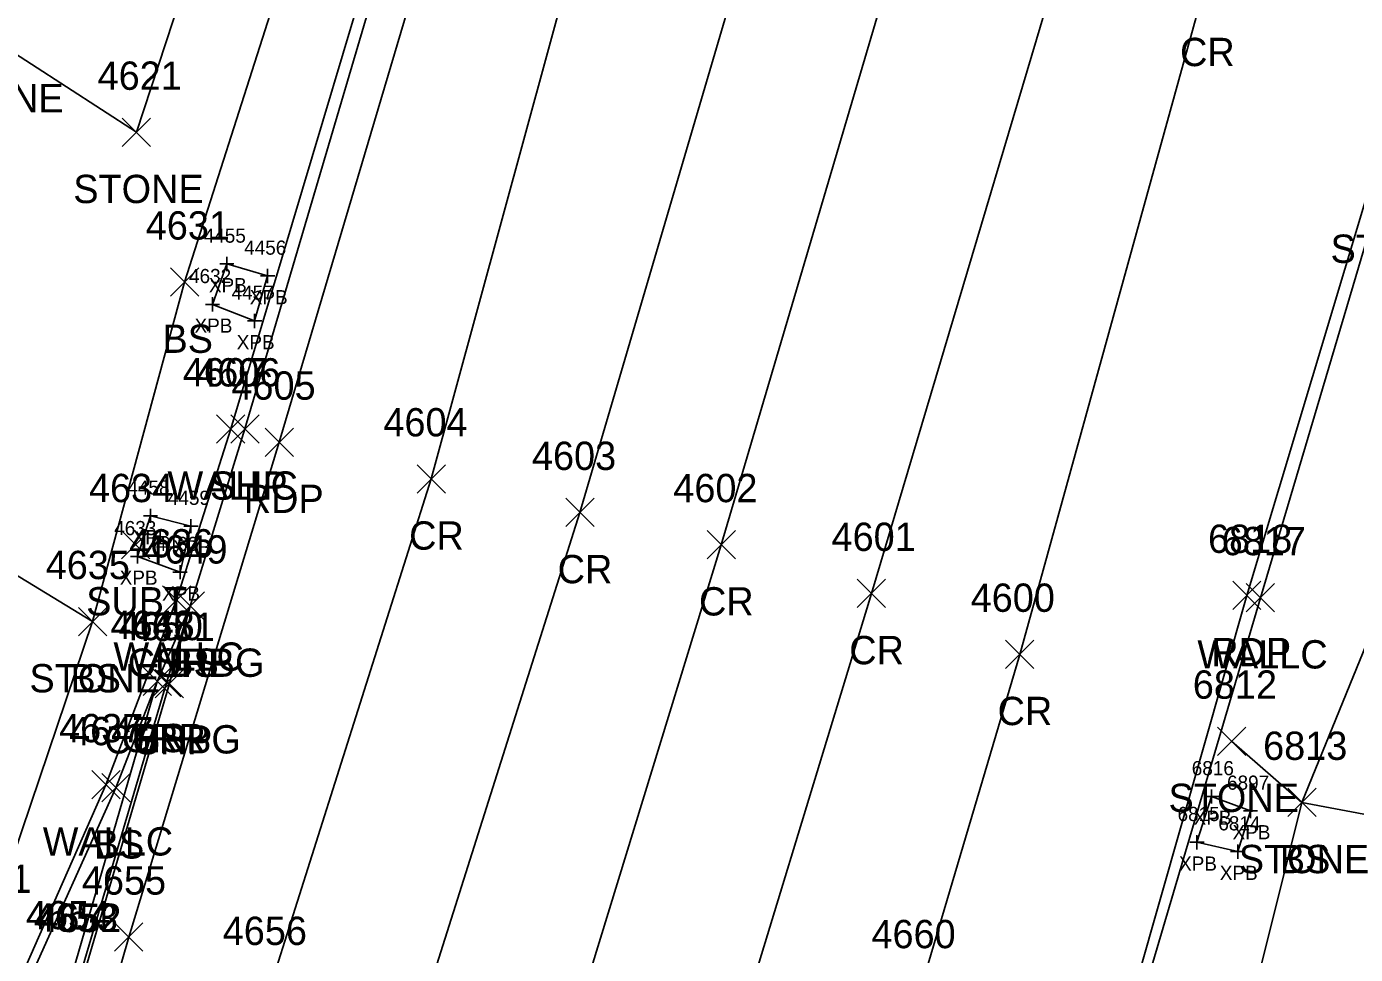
# Model space of a CAD drawing. Extents: x 1462089 to 1464015, y 730534 to 736144.
# Drawn here: x 1462659 to 1462752.9, y 731718.1 to 731783.6 of the extents above; entities that cross this region are included whole.
import ezdxf

# ---------------------------------------------------------------- set-up
doc = ezdxf.new("R2010")
doc.units = 0
for name, color, linetype in [('B_A', 7, 'Continuous'), ('B_I', 7, 'Continuous'), ('B_TIC', 7, 'Continuous'), ('BSUBM', 7, 'Continuous'), ('L_A', 7, 'Continuous'), ('L_I', 7, 'Continuous'), ('L_TIC', 7, 'Continuous'), ('LASF', 7, 'Continuous'), ('LELB', 7, 'Continuous'), ('LW', 7, 'Continuous'), ('P_A', 7, 'Continuous'), ('P_I', 7, 'Continuous'), ('P_TIC', 7, 'Continuous'), ('PET', 7, 'Continuous'), ('PRC', 7, 'Continuous'), ('PSP', 7, 'Continuous'), ('R_A', 7, 'Continuous'), ('R_I', 7, 'Continuous'), ('R_TIC', 7, 'Continuous'), ('RC', 7, 'Continuous'), ('RGR', 7, 'Continuous'), ('U_A', 7, 'Continuous'), ('U_I', 7, 'Continuous'), ('U_TIC', 7, 'Continuous')]:
    doc.layers.add(name, color=color, linetype=linetype)

msp = doc.modelspace()

# ---------------------------------------------------------------- linework, layer by layer
at = {"layer": 'B_TIC'}
for p, q in [((1462673.158, 731766.885), (1462673.233, 731766.885)), ((1462673.158, 731766.885), (1462673.233, 731766.885)), ((1462676.045, 731766.037), (1462676.12, 731766.037)), ((1462672.143, 731764.03), (1462672.219, 731764.03)), ((1462672.143, 731764.03), (1462672.219, 731764.03)), ((1462675.125, 731762.859), (1462675.201, 731762.859)), ((1462667.766, 731749.09), (1462667.841, 731749.09)), ((1462667.766, 731749.09), (1462667.841, 731749.09)), ((1462670.627, 731748.369), (1462670.703, 731748.369)), ((1462666.854, 731746.231), (1462666.929, 731746.231)), ((1462666.854, 731746.231), (1462666.929, 731746.231)), ((1462669.853, 731745.114), (1462669.929, 731745.114)), ((1462742.753, 731729.278), (1462742.828, 731729.278)), ((1462745.502, 731728.254), (1462745.577, 731728.254)), ((1462745.502, 731728.254), (1462745.577, 731728.254)), ((1462741.72, 731726.04), (1462741.796, 731726.04)), ((1462744.601, 731725.383), (1462744.676, 731725.383)), ((1462744.601, 731725.383), (1462744.676, 731725.383))]:
    msp.add_line(p, q, dxfattribs=at)
for points in [[(1462673.154, 731766.385), (1462673.154, 731767.385)], [(1462673.154, 731766.385), (1462673.154, 731767.385)], [(1462672.654, 731766.885), (1462673.654, 731766.885)], [(1462672.654, 731766.885), (1462673.654, 731766.885)], [(1462675.541, 731766.037), (1462676.541, 731766.037)], [(1462676.041, 731765.537), (1462676.041, 731766.537)], [(1462672.14, 731763.53), (1462672.14, 731764.53)], [(1462672.14, 731763.53), (1462672.14, 731764.53)], [(1462671.64, 731764.03), (1462672.64, 731764.03)], [(1462671.64, 731764.03), (1462672.64, 731764.03)], [(1462675.122, 731762.359), (1462675.122, 731763.359)], [(1462674.622, 731762.859), (1462675.622, 731762.859)], [(1462667.762, 731748.59), (1462667.762, 731749.59)], [(1462667.762, 731748.59), (1462667.762, 731749.59)], [(1462667.262, 731749.09), (1462668.262, 731749.09)], [(1462667.262, 731749.09), (1462668.262, 731749.09)], [(1462670.124, 731748.369), (1462671.124, 731748.369)], [(1462670.624, 731747.869), (1462670.624, 731748.869)], [(1462666.85, 731745.731), (1462666.85, 731746.731)], [(1462666.85, 731745.731), (1462666.85, 731746.731)], [(1462666.35, 731746.231), (1462667.35, 731746.231)], [(1462666.35, 731746.231), (1462667.35, 731746.231)], [(1462669.85, 731744.614), (1462669.85, 731745.614)], [(1462669.35, 731745.114), (1462670.35, 731745.114)], [(1462742.749, 731728.778), (1462742.749, 731729.778)], [(1462742.249, 731729.278), (1462743.249, 731729.278)], [(1462745.498, 731727.754), (1462745.498, 731728.754)], [(1462745.498, 731727.754), (1462745.498, 731728.754)], [(1462744.998, 731728.254), (1462745.998, 731728.254)], [(1462744.998, 731728.254), (1462745.998, 731728.254)], [(1462741.217, 731726.04), (1462742.217, 731726.04)], [(1462741.717, 731725.54), (1462741.717, 731726.54)], [(1462744.597, 731724.883), (1462744.597, 731725.883)], [(1462744.597, 731724.883), (1462744.597, 731725.883)], [(1462744.097, 731725.383), (1462745.097, 731725.383)], [(1462744.097, 731725.383), (1462745.097, 731725.383)]]:
    msp.add_lwpolyline(points, dxfattribs=at)
at = {"layer": 'BSUBM'}
for points in [[(1462673.154, 731766.885), (1462676.041, 731766.037), (1462675.122, 731762.859), (1462672.14, 731764.03)], [(1462673.154, 731766.885), (1462672.14, 731764.03)], [(1462667.762, 731749.09), (1462670.624, 731748.369), (1462669.85, 731745.114), (1462666.85, 731746.231)], [(1462667.762, 731749.09), (1462666.85, 731746.231)], [(1462744.597, 731725.383), (1462741.717, 731726.04), (1462742.749, 731729.278), (1462745.498, 731728.254)], [(1462744.597, 731725.383), (1462745.498, 731728.254)]]:
    msp.add_lwpolyline(points, dxfattribs=at)
at = {"layer": 'L_TIC'}
for points in [[(1462665.762, 731775.18), (1462667.762, 731777.18)], [(1462667.762, 731775.18), (1462665.762, 731777.18)], [(1462665.762, 731775.18), (1462667.762, 731777.18)], [(1462667.762, 731775.18), (1462665.762, 731777.18)], [(1462669.168, 731764.604), (1462671.168, 731766.604)], [(1462671.168, 731764.604), (1462669.168, 731766.604)], [(1462672.429, 731754.235), (1462674.429, 731756.235)], [(1462674.429, 731754.235), (1462672.429, 731756.235)], [(1462668.61, 731742.155), (1462670.61, 731744.155)], [(1462670.61, 731742.155), (1462668.61, 731744.155)], [(1462669.575, 731741.725), (1462671.575, 731743.725)], [(1462671.575, 731741.725), (1462669.575, 731743.725)], [(1462745.208, 731742.315), (1462747.208, 731744.315)], [(1462747.208, 731742.315), (1462745.208, 731744.315)], [(1462662.665, 731740.627), (1462664.665, 731742.627)], [(1462664.665, 731740.627), (1462662.665, 731742.627)], [(1462662.665, 731740.627), (1462664.665, 731742.627)], [(1462664.665, 731740.627), (1462662.665, 731742.627)], [(1462667.244, 731736.404), (1462669.244, 731738.404)], [(1462669.244, 731736.404), (1462667.244, 731738.404)], [(1462743.165, 731732.181), (1462745.165, 731734.181)], [(1462745.165, 731732.181), (1462743.165, 731734.181)], [(1462663.611, 731729.107), (1462665.611, 731731.107)], [(1462665.611, 731729.107), (1462663.611, 731731.107)], [(1462664.315, 731728.895), (1462666.315, 731730.895)], [(1462666.315, 731728.895), (1462664.315, 731730.895)], [(1462748.135, 731727.86), (1462750.135, 731729.86)], [(1462750.135, 731727.86), (1462748.135, 731729.86)], [(1462748.135, 731727.86), (1462750.135, 731729.86)], [(1462750.135, 731727.86), (1462748.135, 731729.86)]]:
    msp.add_lwpolyline(points, dxfattribs=at)
at = {"layer": 'LASF'}
for points in [[(1462657.343, 731831.803), (1462676.078, 731825.028), (1462682.449, 731816.345), (1462675.593, 731803.022), (1462666.762, 731776.18)], [(1462644.127, 731788.726), (1462656.865, 731782.592), (1462666.762, 731776.18)], [(1462634.558, 731755.755), (1462649.125, 731748.938), (1462654.346, 731747.3), (1462663.665, 731741.627)], [(1462744.165, 731733.181), (1462749.135, 731728.86), (1462759.391, 731726.932), (1462765.651, 731724.268), (1462773.728, 731720.735)]]:
    msp.add_lwpolyline(points, dxfattribs=at)
at = {"layer": 'LELB'}
for points in [[(1462693.842, 731836.529), (1462687.088, 731821.052), (1462682.282, 731803.464), (1462670.168, 731765.604), (1462663.665, 731741.627), (1462656.149, 731719.468), (1462648.94, 731703.42), (1462647.036, 731694.907), (1462641.817, 731688.849)], [(1462767.239, 731624.742), (1462746.754, 731636.942), (1462738.324, 731647.968), (1462735.927, 731662.381), (1462737.541, 731683.326), (1462741.278, 731698.824), (1462744.014, 731708.407), (1462749.135, 731728.86), (1462756.869, 731747.767), (1462763.833, 731769.228), (1462775.199, 731803.781), (1462781.804, 731821.251), (1462786.911, 731827.721), (1462806.525, 731830.114), (1462826.664, 731827.267), (1462858.024, 731808.59)], [(1462653.993, 731707.991), (1462651.328, 731703.184), (1462652.807, 731702.211), (1462665.315, 731729.895), (1462668.244, 731737.404), (1462670.575, 731742.725)]]:
    msp.add_lwpolyline(points, dxfattribs=at)
at = {"layer": 'LW'}
for points in [[(1462697.3, 731838.708), (1462700.036, 731850.378), (1462705.242, 731879.404), (1462705.847, 731883.49), (1462706.63, 731883.357), (1462702.703, 731859.824), (1462701.565, 731853.91), (1462698.159, 731838.348), (1462692.202, 731817.601), (1462687.876, 731803.517), (1462673.429, 731755.235), (1462669.61, 731743.155), (1462664.611, 731730.107), (1462652.518, 731702.765), (1462651.935, 731703.067), (1462653.993, 731707.991)], [(1462729.543, 731672.256), (1462728.063, 731663.516), (1462727.281, 731663.642), (1462732.271, 731693.09), (1462735.368, 731706.623), (1462746.208, 731743.315), (1462759.88, 731789.354), (1462764.245, 731803.659), (1462769.333, 731816.469), (1462775.385, 731830.555), (1462781.47, 731844.265), (1462782.234, 731843.894), (1462776.061, 731830.474), (1462770.274, 731816.591)]]:
    msp.add_lwpolyline(points, dxfattribs=at)
at = {"layer": 'P_TIC'}
for points in [[(1462673.431, 731754.229), (1462675.431, 731756.229)], [(1462675.431, 731754.229), (1462673.431, 731756.229)], [(1462675.866, 731753.297), (1462677.866, 731755.297)], [(1462677.866, 731753.297), (1462675.866, 731755.297)], [(1462686.609, 731750.705), (1462688.609, 731752.705)], [(1462688.609, 731750.705), (1462686.609, 731752.705)], [(1462697.106, 731748.334), (1462699.106, 731750.334)], [(1462699.106, 731748.334), (1462697.106, 731750.334)], [(1462707.095, 731746.058), (1462709.095, 731748.058)], [(1462709.095, 731746.058), (1462707.095, 731748.058)], [(1462717.713, 731742.615), (1462719.713, 731744.615)], [(1462719.713, 731742.615), (1462717.713, 731744.615)], [(1462744.243, 731742.478), (1462746.243, 731744.478)], [(1462746.243, 731742.478), (1462744.243, 731744.478)], [(1462669.575, 731741.725), (1462671.575, 731743.725)], [(1462671.575, 731741.725), (1462669.575, 731743.725)], [(1462728.199, 731738.315), (1462730.199, 731740.315)], [(1462730.199, 731738.315), (1462728.199, 731740.315)], [(1462668.096, 731736.252), (1462670.096, 731738.252)], [(1462670.096, 731736.252), (1462668.096, 731738.252)], [(1462665.22, 731718.346), (1462667.22, 731720.346)], [(1462667.22, 731718.346), (1462665.22, 731720.346)]]:
    msp.add_lwpolyline(points, dxfattribs=at)
at = {"layer": 'PET'}
for points in [[(1462737.297, 731963.429), (1462717.097, 731889.531), (1462708.571, 731860.874), (1462695.151, 731815.712), (1462691.036, 731802.029), (1462676.866, 731754.297), (1462666.22, 731719.346), (1462652.4, 731671.376), (1462641.384, 731635.734), (1462629.681, 731597.191), (1462612.657, 731543.575), (1462596.763, 731494.09), (1462582.573, 731446.883), (1462571.372, 731410.944), (1462559.842, 731372.737), (1462542.966, 731314.951), (1462524.38, 731258.465), (1462511.655, 731215.872), (1462491.671, 731142.677)], [(1462581.47, 731216.162), (1462595.419, 731259.354), (1462601.331, 731282.142), (1462611.901, 731313.302), (1462617.751, 731332.741), (1462626.725, 731363.118), (1462635.956, 731395.196), (1462650.696, 731443.128), (1462658.251, 731467.854), (1462666.381, 731494.9), (1462678.492, 731533.955), (1462682.003, 731542.569), (1462703.329, 731606.122), (1462712.894, 731635.263), (1462724.506, 731674.81), (1462732.566, 731701.313), (1462734.115, 731706.183), (1462734.469, 731705.735), (1462745.243, 731743.478), (1462759.086, 731789.572)]]:
    msp.add_lwpolyline(points, dxfattribs=at)
at = {"layer": 'PRC'}
for points in [[(1462748.947, 731961.516), (1462736.508, 731921.312), (1462728.403, 731886.375), (1462719.051, 731858.42), (1462705.389, 731810.89), (1462700.841, 731800.166), (1462687.609, 731751.705), (1462676.23, 731715.789), (1462662.619, 731667.958), (1462651.175, 731633.325), (1462639.174, 731589.059), (1462623.338, 731538.877), (1462607.5, 731490.665), (1462593.428, 731442.927), (1462581.597, 731409.026), (1462569.166, 731365.289), (1462553.746, 731313.655), (1462535.681, 731254.443), (1462519.258, 731196.564), (1462502.241, 731140.649), (1462491.591, 731093.412)], [(1462761.024, 731958.42), (1462747.813, 731917.011), (1462738.765, 731883.168), (1462729.105, 731854.955), (1462715.075, 731806.479), (1462712.125, 731796.984), (1462698.106, 731749.334), (1462686.279, 731711.956), (1462673.041, 731665.233), (1462661.991, 731629.565), (1462648.473, 731585.76), (1462633.362, 731535.924), (1462617.816, 731486.899), (1462603.279, 731439.323), (1462592.214, 731404.808), (1462578.747, 731359.841), (1462563.848, 731311.635), (1462546.163, 731252.054), (1462529.312, 731193.323), (1462512.831, 731138.457), (1462500.459, 731089.177), (1462489.909, 731049.965), (1462473.447, 730997.549), (1462460.794, 730938.782)], [(1462772.409, 731954.341), (1462759.38, 731913.09), (1462748.704, 731879.949), (1462739.419, 731851.907), (1462725.154, 731803.681), (1462721.859, 731793.607), (1462708.095, 731747.058), (1462696.469, 731709.224), (1462683.597, 731662.381), (1462671.409, 731625.303), (1462657.416, 731580.811), (1462643.06, 731532.942), (1462627.441, 731482.735), (1462613.373, 731434.899), (1462602.355, 731399.644), (1462589.569, 731355.865), (1462573.754, 731306.683), (1462555.884, 731246.428), (1462538.489, 731188.953), (1462522.114, 731136.266), (1462509.014, 731086.504)], [(1462782.015, 731950.466), (1462768.89, 731909.836), (1462760.031, 731877.27), (1462749.824, 731847.721), (1462735.793, 731799.645), (1462732.293, 731789.156), (1462718.713, 731743.615), (1462707.108, 731705.526), (1462694.32, 731660.71), (1462680.69, 731618.482), (1462665.703, 731575.678), (1462653.408, 731528.208), (1462637.717, 731478.421), (1462624.246, 731431.842), (1462612.569, 731394.542), (1462600.922, 731353.761), (1462584.46, 731303.134), (1462565.785, 731242.263), (1462548.642, 731186.301), (1462531.515, 731132.984), (1462517.28, 731085.282)], [(1462793.023, 731947.647), (1462779.179, 731905.946), (1462772.135, 731874.551), (1462759.588, 731843.402), (1462745.797, 731796.521), (1462742.091, 731785.853), (1462729.199, 731739.315), (1462722.155, 731715.561), (1462711.035, 731679.919), (1462704.897, 731658.033), (1462690.283, 731612.577), (1462677.1, 731571.216), (1462663.072, 731525.56), (1462648.796, 731477.498), (1462634.522, 731430.676), (1462623.138, 731390.715), (1462610.921, 731351.233), (1462594.7, 731298.487), (1462575.733, 731238.978), (1462558.596, 731184.663), (1462539.605, 731135.536), (1462521.539, 731083.728), (1462509.353, 731045.029)]]:
    msp.add_lwpolyline(points, dxfattribs=at)
at = {"layer": 'PSP'}
msp.add_lwpolyline([(1462735.883, 731965.543), (1462724.347, 731923.615), (1462716.132, 731895.689), (1462706.261, 731861.752), (1462701.796, 731847.13), (1462699.466, 731840.009), (1462692.812, 731817.612), (1462688.624, 731803.324), (1462674.431, 731755.229), (1462670.575, 731742.725), (1462669.096, 731737.252), (1462663.062, 731716.697), (1462649.924, 731672.978), (1462639.27, 731636.282), (1462627.328, 731597.087), (1462624.657, 731584.618), (1462611.691, 731544.088), (1462595.98, 731494.281), (1462581.441, 731447.372), (1462570.158, 731410.408), (1462558.82, 731372.899), (1462541.297, 731315.135), (1462524.38, 731258.465)], dxfattribs=at)
at = {"layer": 'R_TIC'}
for points in [[(1462669.575, 731741.725), (1462671.575, 731743.725)], [(1462671.575, 731741.725), (1462669.575, 731743.725)], [(1462667.244, 731736.404), (1462669.244, 731738.404)], [(1462669.244, 731736.404), (1462667.244, 731738.404)], [(1462667.903, 731736.314), (1462669.903, 731738.314)], [(1462669.903, 731736.314), (1462667.903, 731738.314)]]:
    msp.add_lwpolyline(points, dxfattribs=at)
at = {"layer": 'RC'}
msp.add_lwpolyline([(1462670.575, 731742.725), (1462668.903, 731737.314), (1462662.819, 731716.725), (1462649.813, 731673.064), (1462648.523, 731670.077), (1462644.768, 731666.572), (1462640.642, 731665.566), (1462632.21, 731665.928), (1462627.998, 731666.541), (1462628.085, 731666.901)], dxfattribs=at)
at = {"layer": 'RGR'}
msp.add_lwpolyline([(1462668.244, 731737.404), (1462662.267, 731716.903), (1462648.999, 731672.928), (1462646.151, 731669.371), (1462642.493, 731667.557), (1462632.366, 731667.945)], dxfattribs=at)
at = {"layer": 'U_TIC'}
for points in [[(1462665.721, 731746.062), (1462667.721, 731748.062)], [(1462667.721, 731746.062), (1462665.721, 731748.062)]]:
    msp.add_lwpolyline(points, dxfattribs=at)

# ---------------------------------------------------------------- texts
at = {"layer": 'B_A'}
for p in [(1462671.891, 731764.885), (1462671.891, 731764.885), (1462674.778, 731764.037), (1462670.876, 731762.03), (1462670.876, 731762.03), (1462673.858, 731760.859), (1462666.498, 731747.09), (1462666.498, 731747.09), (1462669.36, 731746.369), (1462665.586, 731744.231), (1462665.586, 731744.231), (1462668.586, 731743.114), (1462741.486, 731727.278), (1462744.235, 731726.254), (1462744.235, 731726.254), (1462740.453, 731724.04), (1462743.333, 731723.383), (1462743.333, 731723.383)]:
    msp.add_text('XPB', height=1, dxfattribs=at).set_placement(p)
at = {"layer": 'B_I'}
for s, p in [('4455', (1462671.525, 731768.385)), ('4455', (1462671.525, 731768.385)), ('4456', (1462674.384, 731767.537)), ('4632', (1462670.486, 731765.53)), ('4632', (1462670.486, 731765.53)), ('4457', (1462673.492, 731764.359)), ('4458', (1462666.132, 731750.59)), ('4458', (1462666.132, 731750.59)), ('4459', (1462668.99, 731749.869)), ('4633', (1462665.197, 731747.731)), ('4633', (1462665.197, 731747.731)), ('4460', (1462668.153, 731746.614)), ('6816', (1462741.352, 731730.778)), ('6897', (1462743.845, 731729.754)), ('6897', (1462743.845, 731729.754)), ('6815', (1462740.347, 731727.54)), ('6814', (1462743.227, 731726.883)), ('6814', (1462743.227, 731726.883))]:
    msp.add_text(s, height=1, dxfattribs=at).set_placement(p)
at = {"layer": 'L_A'}
for s, p in [('STONE', (1462652.408, 731777.592)), ('STONE', (1462662.306, 731771.18)), ('STONE', (1462662.306, 731771.18)), ('STONE', (1462751.16, 731766.959)), ('BS', (1462668.609, 731760.604)), ('WALLC', (1462668.964, 731750.235)), ('WALLC', (1462665.145, 731738.155)), ('BS', (1462669.016, 731737.725)), ('WALLC', (1462741.744, 731738.315)), ('STONE', (1462659.209, 731736.627)), ('BS', (1462662.106, 731736.627)), ('BS', (1462666.685, 731732.404)), ('STONE', (1462739.709, 731728.181)), ('WALLC', (1462660.147, 731725.107)), ('BS', (1462663.756, 731724.895)), ('STONE', (1462744.678, 731723.86)), ('BS', (1462747.576, 731723.86))]:
    msp.add_text(s, height=2, dxfattribs=at).set_placement(p)
at = {"layer": 'L_I'}
for s, p in [('4621', (1462664.022, 731779.18)), ('4621', (1462664.022, 731779.18)), ('4631', (1462667.428, 731768.604)), ('4607', (1462670.043, 731758.235)), ('4636', (1462666.247, 731746.155)), ('6817', (1462743.468, 731746.315)), ('4649', (1462667.26, 731745.725)), ('4635', (1462660.358, 731744.627)), ('4635', (1462660.358, 731744.627)), ('4648', (1462664.937, 731740.404)), ('6812', (1462741.425, 731736.181)), ('4637', (1462661.304, 731733.107)), ('4647', (1462662.008, 731732.895)), ('6813', (1462746.395, 731731.86)), ('6813', (1462746.395, 731731.86)), ('4641', (1462653.409, 731722.468))]:
    msp.add_text(s, height=2, dxfattribs=at).set_placement(p)
at = {"layer": 'P_A'}
for s, p in [('CR', (1462740.524, 731780.853)), ('SHP', (1462671.966, 731750.229)), ('RDP', (1462674.355, 731749.297)), ('CR', (1462686.042, 731746.705)), ('CR', (1462696.539, 731744.334)), ('CR', (1462706.528, 731742.058)), ('SHP', (1462668.11, 731737.725)), ('CR', (1462717.146, 731738.615)), ('RDP', (1462742.732, 731738.478)), ('CR', (1462727.632, 731734.315)), ('SHP', (1462666.631, 731732.252))]:
    msp.add_text(s, height=2, dxfattribs=at).set_placement(p)
at = {"layer": 'P_I'}
for s, p in [('4606', (1462670.99, 731758.229)), ('4605', (1462673.481, 731757.297)), ('4604', (1462684.223, 731754.705)), ('4603', (1462694.72, 731752.334)), ('4602', (1462704.71, 731750.058)), ('4601', (1462715.894, 731746.615)), ('6818', (1462742.503, 731746.478)), ('4649', (1462667.26, 731745.725)), ('4600', (1462725.726, 731742.315)), ('4651', (1462666.355, 731740.252)), ('4655', (1462662.913, 731722.346)), ('4652', (1462659.755, 731719.697)), ('4656', (1462672.868, 731718.789)), ('4660', (1462718.714, 731718.561))]:
    msp.add_text(s, height=2, dxfattribs=at).set_placement(p)
at = {"layer": 'R_A'}
for s, p in [('CURBG', (1462666.157, 731737.725)), ('CURBG', (1462664.486, 731732.314)), ('GRR', (1462665.732, 731732.404))]:
    msp.add_text(s, height=2, dxfattribs=at).set_placement(p)
at = {"layer": 'R_I'}
for s, p in [('4649', (1462667.26, 731745.725)), ('4648', (1462664.937, 731740.404)), ('4650', (1462665.509, 731740.314)), ('4654', (1462658.96, 731719.903)), ('4653', (1462659.512, 731719.725))]:
    msp.add_text(s, height=2, dxfattribs=at).set_placement(p)
at = {"layer": 'U_A'}
msp.add_text('SUBT', height=2, dxfattribs=at).set_placement((1462663.217, 731742.062))
at = {"layer": 'U_I'}
msp.add_text('4634', height=2, dxfattribs=at).set_placement((1462663.414, 731750.062))

doc.saveas('drawing.dxf')
